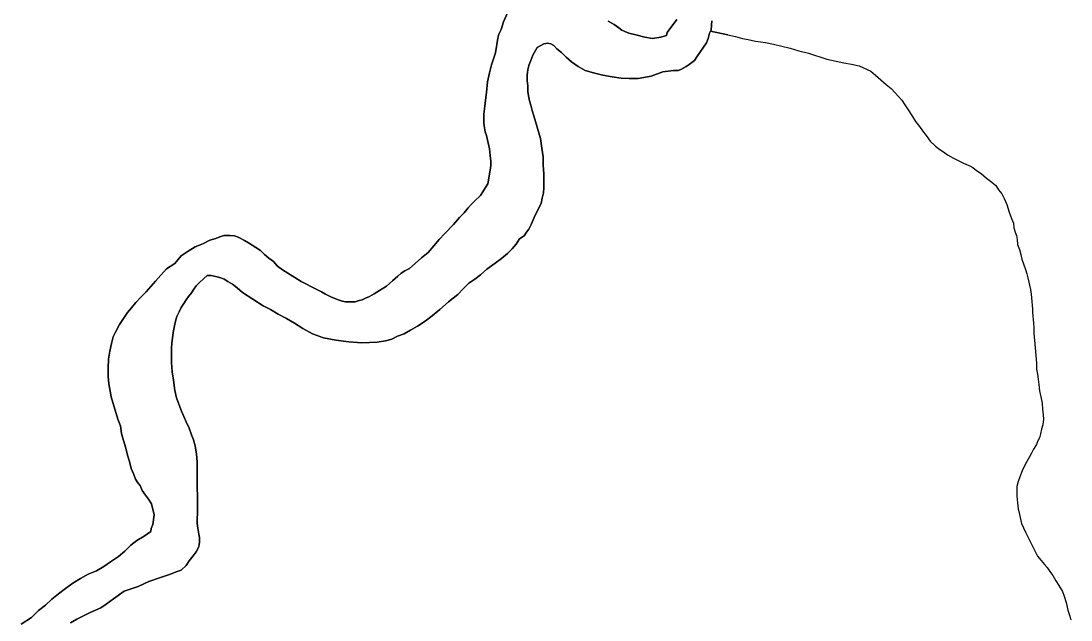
# Model space of a CAD drawing. Extents: x 2010165 to 2382125, y 1060529 to 1407316.
# Drawn here: x 2265933 to 2269518, y 1251809 to 1253853 of the extents above; entities that cross this region are included whole.
import ezdxf

# ---------------------------------------------------------------- set-up
doc = ezdxf.new("R2010")
doc.units = 0
doc.layers.add('GM_X_Major_River', color=7, linetype='Continuous')
doc.layers.add('GM_X_Minor_River', color=7, linetype='Continuous')

msp = doc.modelspace()

# ---------------------------------------------------------------- linework, layer by layer
at = {"layer": 'GM_X_Major_River'}
for points in [[(2267594.4, 1253881.2), (2267580.6, 1253851), (2267572.8, 1253824.8), (2267564.9, 1253808.7), (2267561, 1253794.6), (2267553.5, 1253744.3), (2267539.8, 1253704.1), (2267532, 1253675.9), (2267526.2, 1253645.7), (2267522.5, 1253609.5), (2267518.8, 1253583.3), (2267516.9, 1253563.2), (2267513.2, 1253535.1), (2267513.4, 1253505), (2267515.6, 1253488.9), (2267517.7, 1253474.8), (2267521.9, 1253462.8), (2267524, 1253452.8), (2267532.3, 1253416.7), (2267534.5, 1253394.6), (2267536.7, 1253374.5), (2267536.8, 1253360.4), (2267535, 1253344.3), (2267527.3, 1253298.1), (2267501.6, 1253257.7), (2267479.7, 1253237.5), (2267469.8, 1253227.4), (2267459.8, 1253215.2), (2267445.9, 1253199.1), (2267430, 1253182.9), (2267410.1, 1253158.7), (2267380.3, 1253128.3), (2267360.4, 1253108.1), (2267342.5, 1253085.9), (2267322.6, 1253063.6), (2267300.7, 1253045.4), (2267278.8, 1253025.2), (2267258.9, 1253009), (2267242.9, 1253000.8), (2267230.9, 1252992.7), (2267219, 1252982.6), (2267201, 1252966.4), (2267181.1, 1252948.2), (2267157.2, 1252933.9), (2267139.2, 1252921.8), (2267123.2, 1252913.6), (2267109.2, 1252907.5), (2267097.2, 1252901.4), (2267087.2, 1252899.3), (2267073.2, 1252895.2), (2267057.1, 1252895.1), (2267041.1, 1252895), (2267029, 1252896.9), (2267018.9, 1252900.9), (2266992.7, 1252910.8), (2266972.6, 1252920.7), (2266958.4, 1252928.6), (2266942.3, 1252936.6), (2266889.8, 1252964.3), (2266867.6, 1252978.3), (2266843.4, 1252992.2)], [(2266843.4, 1252992.2), (2266867.6, 1252978.3), (2266889.8, 1252964.3), (2266942.3, 1252936.6), (2266958.4, 1252928.6), (2266972.6, 1252920.7), (2266992.7, 1252910.8), (2267018.9, 1252900.9), (2267029, 1252896.9), (2267041.1, 1252895), (2267057.1, 1252895.1), (2267073.2, 1252895.2), (2267087.2, 1252899.3), (2267097.2, 1252901.4), (2267109.2, 1252907.5), (2267123.2, 1252913.6), (2267139.2, 1252921.8), (2267157.2, 1252933.9), (2267181.1, 1252948.2), (2267201, 1252966.4), (2267219, 1252982.6), (2267230.9, 1252992.7), (2267242.9, 1253000.8), (2267258.9, 1253009), (2267278.8, 1253025.2), (2267300.7, 1253045.4), (2267322.6, 1253063.6), (2267342.5, 1253085.9), (2267360.4, 1253108.1), (2267380.3, 1253128.3), (2267410.1, 1253158.7), (2267430, 1253182.9), (2267445.9, 1253199.1), (2267459.8, 1253215.2), (2267469.8, 1253227.4), (2267479.7, 1253237.5), (2267501.6, 1253257.7), (2267527.3, 1253298.1), (2267535, 1253344.3), (2267536.8, 1253360.4), (2267536.7, 1253374.5), (2267534.5, 1253394.6), (2267532.3, 1253416.7), (2267524, 1253452.8), (2267521.9, 1253462.8), (2267517.7, 1253474.8), (2267515.6, 1253488.9), (2267513.4, 1253505), (2267513.2, 1253535.1), (2267516.9, 1253563.2), (2267518.8, 1253583.3), (2267522.5, 1253609.5), (2267526.2, 1253645.7), (2267532, 1253675.9), (2267539.8, 1253704.1), (2267553.5, 1253744.3), (2267561, 1253794.6), (2267564.9, 1253808.7), (2267572.8, 1253824.8), (2267580.6, 1253851), (2267594.4, 1253881.2)], [(2268172.8, 1253858.9), (2268139.1, 1253814.5), (2268137.2, 1253804.4), (2268117.2, 1253798.3), (2268089.1, 1253794.1), (2268063, 1253797.9), (2268032.8, 1253805.8), (2268008.6, 1253811.6), (2267994.5, 1253817.6), (2267984.4, 1253821.5), (2267974.3, 1253829.5), (2267958.2, 1253841.4), (2267938, 1253853.3)], [(2267938, 1253853.3), (2267958.2, 1253841.4), (2267974.3, 1253829.5), (2267984.4, 1253821.5), (2267994.5, 1253817.6), (2268008.6, 1253811.6), (2268032.8, 1253805.8), (2268063, 1253797.9), (2268089.1, 1253794.1), (2268117.2, 1253798.3), (2268137.2, 1253804.4), (2268139.1, 1253814.5), (2268172.8, 1253858.9)], [(2268274, 1253779.2), (2268279.8, 1253793.3), (2268283.7, 1253811.4), (2268289.6, 1253823.5), (2268291.4, 1253853.7)], [(2268291.4, 1253853.7), (2268289.6, 1253823.5), (2268283.7, 1253811.4), (2268279.8, 1253793.3), (2268274, 1253779.2)], [(2266568.4, 1252984.3), (2266582.5, 1252984.4), (2266602.6, 1252980.5), (2266614.7, 1252976.6), (2266626.8, 1252972.6), (2266638.9, 1252964.7), (2266655, 1252954.8), (2266671.2, 1252942.8), (2266689.4, 1252926.8), (2266760.1, 1252881.1), (2266784.3, 1252869.2), (2266810.5, 1252853.3), (2266838.8, 1252837.4), (2266867, 1252821.5), (2266895.3, 1252803.6), (2266927.6, 1252785.8), (2266965.9, 1252771.9), (2267008.1, 1252764.2), (2267052.3, 1252758.4), (2267096.5, 1252754.7), (2267148.7, 1252757.1), (2267176.8, 1252761.3), (2267198.8, 1252767.5), (2267218.8, 1252777.6), (2267240.8, 1252785.8), (2267262.8, 1252798), (2267286.7, 1252812.2), (2267312.7, 1252828.5), (2267336.6, 1252846.7), (2267362.5, 1252869), (2267392.4, 1252895.3), (2267424.3, 1252919.6), (2267444.2, 1252939.9), (2267462.1, 1252958.1), (2267482.1, 1252972.3), (2267502, 1252986.5), (2267523.9, 1253006.7), (2267551.9, 1253027), (2267573.8, 1253043.2), (2267593.7, 1253059.4), (2267609.7, 1253075.6), (2267623.6, 1253091.8), (2267635.4, 1253109.9), (2267651.4, 1253120.1), (2267659.3, 1253132.2), (2267667.3, 1253142.3), (2267675.2, 1253158.4), (2267685, 1253182.6), (2267698.8, 1253210.8), (2267708.6, 1253231), (2267712.5, 1253249.1), (2267716.4, 1253267.2), (2267718.2, 1253285.3), (2267718, 1253303.4), (2267717.8, 1253331.5), (2267715.5, 1253361.6), (2267715.3, 1253389.7), (2267711, 1253419.8), (2267706.7, 1253452), (2267683.9, 1253530.2), (2267677.7, 1253548.2), (2267673.5, 1253566.3), (2267669.4, 1253580.3), (2267665.2, 1253598.4), (2267663.1, 1253612.4), (2267662.9, 1253632.5), (2267660.7, 1253648.6), (2267660.6, 1253658.6), (2267660.6, 1253668.7), (2267662.5, 1253678.7), (2267664.4, 1253692.8), (2267668.3, 1253704.9), (2267674.2, 1253719), (2267680, 1253737.1), (2267695.8, 1253763.3), (2267717.8, 1253775.5), (2267731.9, 1253777.6), (2267741.9, 1253775.7), (2267752, 1253769.8), (2267762.1, 1253757.8), (2267778.3, 1253745.8), (2267794.5, 1253729.8), (2267812.7, 1253713.9), (2267835, 1253698), (2267859.2, 1253684.1), (2267887.4, 1253676.2), (2267919.6, 1253668.4), (2267951.7, 1253662.6), (2267981.9, 1253658.7), (2268010, 1253656.9), (2268040.1, 1253657.1), (2268084.2, 1253665.4), (2268124.3, 1253679.8), (2268160.4, 1253684), (2268176.4, 1253684.1), (2268186.4, 1253688.2), (2268204.4, 1253698.4), (2268214.4, 1253704.5), (2268232.3, 1253718.7), (2268240.3, 1253730.8), (2268274, 1253779.2)], [(2268274, 1253779.2), (2268240.3, 1253730.8), (2268232.3, 1253718.7), (2268214.4, 1253704.5), (2268204.4, 1253698.4), (2268186.4, 1253688.2), (2268176.4, 1253684.1), (2268160.4, 1253684), (2268124.3, 1253679.8), (2268084.2, 1253665.4), (2268040.1, 1253657.1), (2268010, 1253656.9), (2267981.9, 1253658.7), (2267951.7, 1253662.6), (2267919.6, 1253668.4), (2267887.4, 1253676.2), (2267859.2, 1253684.1), (2267835, 1253698), (2267812.7, 1253713.9), (2267794.5, 1253729.8), (2267778.3, 1253745.8), (2267762.1, 1253757.8), (2267752, 1253769.8), (2267741.9, 1253775.7), (2267731.9, 1253777.6), (2267717.8, 1253775.5), (2267695.8, 1253763.3), (2267680, 1253737.1), (2267674.2, 1253719), (2267668.3, 1253704.9), (2267664.4, 1253692.8), (2267662.5, 1253678.7), (2267660.6, 1253668.7), (2267660.6, 1253658.6), (2267660.7, 1253648.6), (2267662.9, 1253632.5), (2267663.1, 1253612.4), (2267665.2, 1253598.4), (2267669.4, 1253580.3), (2267673.5, 1253566.3), (2267677.7, 1253548.2), (2267683.9, 1253530.2), (2267706.7, 1253452), (2267711, 1253419.8), (2267715.3, 1253389.7), (2267715.5, 1253361.6), (2267717.8, 1253331.5), (2267718, 1253303.4), (2267718.2, 1253285.3), (2267716.4, 1253267.2), (2267712.5, 1253249.1), (2267708.6, 1253231), (2267698.8, 1253210.8), (2267685, 1253182.6), (2267675.2, 1253158.4), (2267667.3, 1253142.3), (2267659.3, 1253132.2), (2267651.4, 1253120.1), (2267635.4, 1253109.9), (2267623.6, 1253091.8), (2267609.7, 1253075.6), (2267593.7, 1253059.4), (2267573.8, 1253043.2), (2267551.9, 1253027), (2267523.9, 1253006.7), (2267502, 1252986.5), (2267482.1, 1252972.3), (2267462.1, 1252958.1), (2267444.2, 1252939.9), (2267424.3, 1252919.6), (2267392.4, 1252895.3), (2267362.5, 1252869), (2267336.6, 1252846.7), (2267312.7, 1252828.5), (2267286.7, 1252812.2), (2267262.8, 1252798), (2267240.8, 1252785.8), (2267218.8, 1252777.6), (2267198.8, 1252767.5), (2267176.8, 1252761.3), (2267148.7, 1252757.1), (2267096.5, 1252754.7), (2267052.3, 1252758.4), (2267008.1, 1252764.2), (2266965.9, 1252771.9), (2266927.6, 1252785.8), (2266895.3, 1252803.6), (2266867, 1252821.5), (2266838.8, 1252837.4), (2266810.5, 1252853.3), (2266784.3, 1252869.2), (2266760.1, 1252881.1), (2266689.4, 1252926.8), (2266671.2, 1252942.8), (2266655, 1252954.8), (2266638.9, 1252964.7), (2266626.8, 1252972.6), (2266614.7, 1252976.6), (2266602.6, 1252980.5), (2266582.5, 1252984.4), (2266568.4, 1252984.3)], [(2266843.4, 1252992.2), (2266825.2, 1253004.1), (2266809.1, 1253016.1), (2266794.9, 1253032), (2266778.7, 1253044), (2266764.5, 1253055.9), (2266750.4, 1253069.9), (2266734.2, 1253079.9), (2266722.1, 1253087.8), (2266710, 1253095.8), (2266695.9, 1253103.7), (2266673.7, 1253115.6), (2266661.6, 1253119.6), (2266645.5, 1253121.5), (2266635.5, 1253121.4), (2266625.4, 1253121.3), (2266611.4, 1253117.2), (2266597.4, 1253111.1), (2266577.4, 1253104.9), (2266553.4, 1253092.7), (2266527.4, 1253082.5), (2266503.4, 1253068.3), (2266479.5, 1253052.1), (2266457.6, 1253025.8), (2266429.7, 1253007.5), (2266409.8, 1252985.3), (2266391.9, 1252965.1), (2266376, 1252946.9), (2266360.1, 1252928.7), (2266342.2, 1252910.5), (2266324.3, 1252892.3), (2266310.4, 1252874.1), (2266296.5, 1252857.9), (2266282.6, 1252837.8), (2266268.8, 1252817.6), (2266254.9, 1252791.4), (2266247, 1252775.2), (2266241.2, 1252753.1), (2266235.4, 1252726.9), (2266231.7, 1252698.8), (2266229.9, 1252668.6), (2266230.2, 1252640.5), (2266232.4, 1252614.4), (2266236.7, 1252590.3), (2266240.9, 1252570.2), (2266263.6, 1252494), (2266271.8, 1252472), (2266276.1, 1252445.9), (2266282.3, 1252421.8), (2266290.6, 1252395.8), (2266296.8, 1252371.7), (2266303.1, 1252349.6), (2266309.3, 1252325.6), (2266317.5, 1252305.5), (2266323.7, 1252289.5), (2266331.8, 1252277.5), (2266339.9, 1252267.5), (2266346.1, 1252251.4), (2266358.3, 1252235.4), (2266368.5, 1252221.5), (2266378.6, 1252205.4), (2266387, 1252167.3), (2266383.3, 1252135.1), (2266377.4, 1252121.1), (2266375.5, 1252111), (2266353.5, 1252094.8), (2266327.6, 1252080.5), (2266307.6, 1252064.3), (2266287.7, 1252044.1), (2266265.8, 1252025.9), (2266237.9, 1252007.6), (2266215.9, 1251991.4), (2266189.9, 1251977.1), (2266161.9, 1251964.9), (2266136, 1251950.7), (2266110, 1251934.4), (2266084.1, 1251916.2), (2266060.1, 1251897.9), (2266038.2, 1251879.7), (2266016.3, 1251859.4), (2265992.4, 1251841.2), (2265968.5, 1251816.9), (2265932.6, 1251794.6)], [(2265932.6, 1251794.6), (2265968.5, 1251816.9), (2265992.4, 1251841.2), (2266016.3, 1251859.4), (2266038.2, 1251879.7), (2266060.1, 1251897.9), (2266084.1, 1251916.2), (2266110, 1251934.4), (2266136, 1251950.7), (2266161.9, 1251964.9), (2266189.9, 1251977.1), (2266215.9, 1251991.4), (2266237.9, 1252007.6), (2266265.8, 1252025.9), (2266287.7, 1252044.1), (2266307.6, 1252064.3), (2266327.6, 1252080.5), (2266353.5, 1252094.8), (2266375.5, 1252111), (2266377.4, 1252121.1), (2266383.3, 1252135.1), (2266387, 1252167.3), (2266378.6, 1252205.4), (2266368.5, 1252221.5), (2266358.3, 1252235.4), (2266346.1, 1252251.4), (2266339.9, 1252267.5), (2266331.8, 1252277.5), (2266323.7, 1252289.5), (2266317.5, 1252305.5), (2266309.3, 1252325.6), (2266303.1, 1252349.6), (2266296.8, 1252371.7), (2266290.6, 1252395.8), (2266282.3, 1252421.8), (2266276.1, 1252445.9), (2266271.8, 1252472), (2266263.6, 1252494), (2266240.9, 1252570.2), (2266236.7, 1252590.3), (2266232.4, 1252614.4), (2266230.2, 1252640.5), (2266229.9, 1252668.6), (2266231.7, 1252698.8), (2266235.4, 1252726.9), (2266241.2, 1252753.1), (2266247, 1252775.2), (2266254.9, 1252791.4), (2266268.8, 1252817.6), (2266282.6, 1252837.8), (2266296.5, 1252857.9), (2266310.4, 1252874.1), (2266324.3, 1252892.3), (2266342.2, 1252910.5), (2266360.1, 1252928.7), (2266376, 1252946.9), (2266391.9, 1252965.1), (2266409.8, 1252985.3), (2266429.7, 1253007.5), (2266457.6, 1253025.8), (2266479.5, 1253052.1), (2266503.4, 1253068.3), (2266527.4, 1253082.5), (2266553.4, 1253092.7), (2266577.4, 1253104.9), (2266597.4, 1253111.1), (2266611.4, 1253117.2), (2266625.4, 1253121.3), (2266635.5, 1253121.4), (2266645.5, 1253121.5), (2266661.6, 1253119.6), (2266673.7, 1253115.6), (2266695.9, 1253103.7), (2266710, 1253095.8), (2266722.1, 1253087.8), (2266734.2, 1253079.9), (2266750.4, 1253069.9), (2266764.5, 1253055.9), (2266778.7, 1253044), (2266794.9, 1253032), (2266809.1, 1253016.1), (2266825.2, 1253004.1), (2266843.4, 1252992.2)], [(2266101.2, 1251799.7), (2266123.2, 1251811.9), (2266139.2, 1251820.1), (2266153.1, 1251826.2), (2266169.1, 1251834.3), (2266187.1, 1251842.5), (2266205.1, 1251850.7), (2266223.1, 1251862.8), (2266249, 1251881.1), (2266284.9, 1251907.4), (2266333, 1251923.8), (2266369, 1251940.1), (2266409, 1251954.5), (2266443, 1251964.8), (2266463, 1251972.9), (2266479, 1251979.1), (2266497, 1251995.2), (2266506.9, 1252011.4), (2266520.8, 1252027.6), (2266530.7, 1252041.7), (2266538.6, 1252055.8), (2266540.5, 1252065.9), (2266542.4, 1252075.9), (2266542.3, 1252090), (2266540.2, 1252102), (2266536, 1252122.1), (2266533.8, 1252138.2), (2266533.7, 1252154.2), (2266535.5, 1252172.3), (2266535.4, 1252186.4), (2266535.2, 1252210.5), (2266534.6, 1252282.8), (2266534.4, 1252296.9), (2266534.2, 1252317), (2266534.1, 1252333.1), (2266534, 1252349.1), (2266531.7, 1252375.2), (2266527.4, 1252403.3), (2266521.3, 1252423.4), (2266515.1, 1252441.4), (2266506.8, 1252463.5), (2266496.6, 1252485.5), (2266488.4, 1252503.6), (2266480.2, 1252521.6), (2266472, 1252545.6), (2266463.7, 1252567.7), (2266457.5, 1252591.8), (2266453.2, 1252627.9), (2266448.9, 1252656), (2266446.6, 1252688.1), (2266446.4, 1252714.3), (2266446.2, 1252734.4), (2266448, 1252754.5), (2266449.9, 1252770.6), (2266451.7, 1252790.6), (2266455.6, 1252806.8), (2266457.5, 1252818.8), (2266461.4, 1252832.9), (2266465.3, 1252845), (2266473.2, 1252861.1), (2266479, 1252875.2), (2266489, 1252889.4), (2266496.9, 1252901.5), (2266504.8, 1252913.6), (2266514.7, 1252925.7), (2266522.7, 1252937.8), (2266530.6, 1252949.9), (2266540.5, 1252960), (2266556.5, 1252974.2), (2266568.4, 1252984.3)], [(2266568.4, 1252984.3), (2266556.5, 1252974.2), (2266540.5, 1252960), (2266530.6, 1252949.9), (2266522.7, 1252937.8), (2266514.7, 1252925.7), (2266504.8, 1252913.6), (2266496.9, 1252901.5), (2266489, 1252889.4), (2266479, 1252875.2), (2266473.2, 1252861.1), (2266465.3, 1252845), (2266461.4, 1252832.9), (2266457.5, 1252818.8), (2266455.6, 1252806.8), (2266451.7, 1252790.6), (2266449.9, 1252770.6), (2266448, 1252754.5), (2266446.2, 1252734.4), (2266446.4, 1252714.3), (2266446.6, 1252688.1), (2266448.9, 1252656), (2266453.2, 1252627.9), (2266457.5, 1252591.8), (2266463.7, 1252567.7), (2266472, 1252545.6), (2266480.2, 1252521.6), (2266488.4, 1252503.6), (2266496.6, 1252485.5), (2266506.8, 1252463.5), (2266515.1, 1252441.4), (2266521.3, 1252423.4), (2266527.4, 1252403.3), (2266531.7, 1252375.2), (2266534, 1252349.1), (2266534.1, 1252333.1), (2266534.2, 1252317), (2266534.4, 1252296.9), (2266534.6, 1252282.8), (2266535.2, 1252210.5), (2266535.4, 1252186.4), (2266535.5, 1252172.3), (2266533.7, 1252154.2), (2266533.8, 1252138.2), (2266536, 1252122.1), (2266540.2, 1252102), (2266542.3, 1252090), (2266542.4, 1252075.9), (2266540.5, 1252065.9), (2266538.6, 1252055.8), (2266530.7, 1252041.7), (2266520.8, 1252027.6), (2266506.9, 1252011.4), (2266497, 1251995.2), (2266479, 1251979.1), (2266463, 1251972.9), (2266443, 1251964.8), (2266409, 1251954.5), (2266369, 1251940.1), (2266333, 1251923.8), (2266284.9, 1251907.4), (2266249, 1251881.1), (2266223.1, 1251862.8), (2266205.1, 1251850.7), (2266187.1, 1251842.5), (2266169.1, 1251834.3), (2266153.1, 1251826.2), (2266139.2, 1251820.1), (2266123.2, 1251811.9), (2266101.2, 1251799.7)]]:
    msp.add_lwpolyline(points, dxfattribs=at)
at = {"layer": 'GM_X_Minor_River'}
for points in [[(2268342.3, 1253807.3), (2268346, 1253805.8), (2268287, 1253818.2), (2268346, 1253805.8), (2268372.2, 1253799.9), (2268396.3, 1253794.1), (2268416.4, 1253790.2), (2268440.6, 1253784.3), (2268474.7, 1253780.5), (2268502.9, 1253774.7), (2268559.2, 1253761), (2268589.4, 1253751.1), (2268621.6, 1253743.3), (2268684, 1253723.6), (2268742.4, 1253710), (2268768.5, 1253706.1), (2268794.7, 1253700.3), (2268835, 1253682.4), (2268851.2, 1253668.5), (2268869.4, 1253652.5), (2268887.6, 1253636.6), (2268903.8, 1253622.6), (2268918, 1253608.6), (2268928.1, 1253596.7), (2268940.3, 1253582.7), (2268950.5, 1253566.7), (2268962.7, 1253550.7), (2268974.9, 1253530.7), (2268987.1, 1253510.6), (2269001.3, 1253492.7), (2269011.5, 1253478.7), (2269023.7, 1253462.7), (2269037.9, 1253442.7), (2269056.1, 1253426.7), (2269070.3, 1253414.8), (2269082.4, 1253406.8), (2269096.6, 1253396.8), (2269116.8, 1253384.9), (2269132.9, 1253377), (2269149, 1253369.1), (2269161.1, 1253363.1), (2269173.2, 1253359.2), (2269183.3, 1253353.2), (2269195.4, 1253343.2), (2269211.6, 1253333.3), (2269229.8, 1253317.3), (2269248, 1253303.4), (2269262.2, 1253291.4), (2269270.3, 1253277.4), (2269282.5, 1253263.4), (2269290.7, 1253247.4), (2269298.9, 1253227.4), (2269307.1, 1253201.3), (2269315.4, 1253179.3), (2269321.5, 1253163.2), (2269323.7, 1253147.2), (2269327.8, 1253133.1), (2269331.9, 1253121.1), (2269334.1, 1253107.1), (2269336.2, 1253091), (2269342.4, 1253072.9), (2269346.6, 1253056.9), (2269350.7, 1253040.8), (2269356.9, 1253020.8), (2269363.1, 1253004.8), (2269367.2, 1252990.7), (2269371.4, 1252976.7), (2269379.8, 1252936.6), (2269381.9, 1252920.5), (2269384.2, 1252896.4), (2269386.3, 1252882.3), (2269386.4, 1252870.3), (2269386.5, 1252858.2), (2269388.6, 1252846.2), (2269388.7, 1252834.1), (2269390.8, 1252822.1), (2269391, 1252806), (2269391.2, 1252785.9), (2269393.4, 1252763.8), (2269395.6, 1252737.7), (2269397.9, 1252711.6), (2269400.1, 1252685.5), (2269400.3, 1252665.4), (2269404.5, 1252647.4), (2269406.6, 1252631.3), (2269408.8, 1252613.2), (2269411, 1252591.2), (2269415.2, 1252571.1), (2269419.4, 1252549), (2269421.6, 1252528.9), (2269423.8, 1252508.9), (2269423.9, 1252494.8), (2269422.1, 1252474.7), (2269418.2, 1252460.6), (2269414.3, 1252444.5), (2269410.4, 1252430.4), (2269404.5, 1252418.3), (2269400.6, 1252408.2), (2269390.7, 1252392.1), (2269382.8, 1252376), (2269376.9, 1252365.9)], [(2269376.9, 1252365.9), (2269367, 1252349.7), (2269359.1, 1252335.6), (2269351.2, 1252317.5), (2269343.3, 1252297.3), (2269337.5, 1252281.2), (2269333.6, 1252265.1), (2269333.7, 1252249.1), (2269333.9, 1252231), (2269336.1, 1252208.9), (2269338.3, 1252188.8), (2269342.5, 1252168.8), (2269348.8, 1252138.6), (2269363.1, 1252108.6), (2269404, 1252026.5), (2269416.2, 1252012.5), (2269428.3, 1251998.5), (2269436.5, 1251988.5), (2269446.6, 1251974.5), (2269456.8, 1251960.5), (2269467, 1251942.5), (2269477.2, 1251926.5), (2269489.4, 1251906.5), (2269495.6, 1251890.5), (2269501.8, 1251868.4), (2269508, 1251842.3), (2269514.2, 1251822.3), (2269516.3, 1251812.2), (2269518.4, 1251810.2)]]:
    msp.add_lwpolyline(points, dxfattribs=at)

doc.saveas('drawing.dxf')
